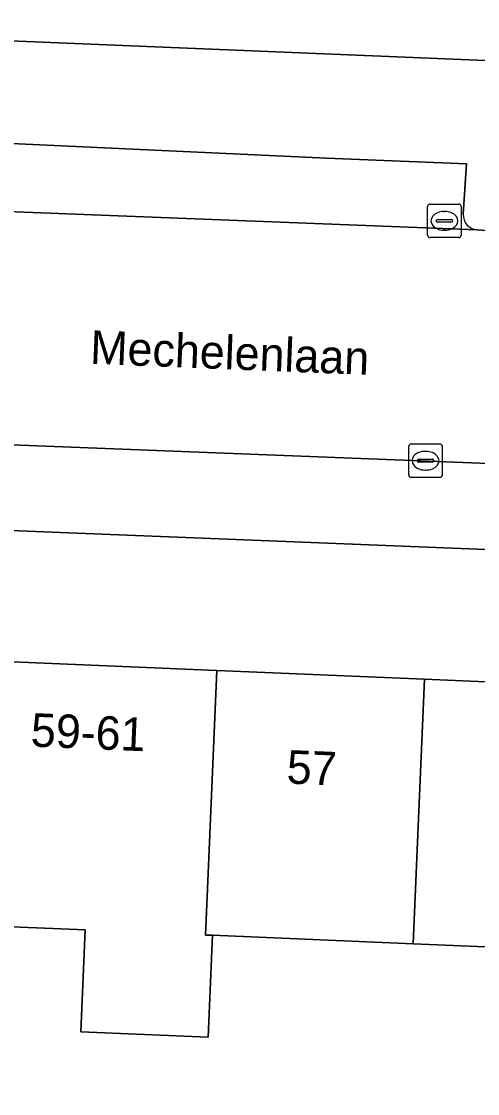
# Model space of a CAD drawing. Extents: x 160732 to 162107, y 387428 to 388479.
# Drawn here: x 161450.36 to 161463.96, y 387992.5 to 388024.51 of the extents above; entities that cross this region are included whole.
import ezdxf

# ---------------------------------------------------------------- set-up
doc = ezdxf.new("R2010")
doc.units = 0
for name, color, linetype in [('IMGEO_Erf', 7, 'Continuous'), ('IMGEO_Kolk', 7, 'Continuous'), ('IMGEO_Openbare_ruimte_label', 7, 'Continuous'), ('IMGEO_Pand', 7, 'Continuous'), ('IMGEO_Pand_nummerreeks', 7, 'Continuous'), ('IMGEO_Parkeervlak_open', 7, 'Continuous'), ('IMGEO_Rijbaan_lokaal_open', 7, 'Continuous'), ('IMGEO_Voetpad_open', 7, 'Continuous')]:
    doc.layers.add(name, color=color, linetype=linetype)

msp = doc.modelspace()

# ---------------------------------------------------------------- linework, layer by layer
at = {"layer": 'IMGEO_Erf'}
for points in [[(161435.699, 388024.509), (161440.885, 388024.31), (161500, 388021.862), (161549.709, 388019.812)], [(161487.359, 388007.811), (161450.03, 388009.311), (161449.865, 388005.394), (161456.183, 388005.127), (161462.379, 388004.865), (161468.574, 388004.603), (161474.77, 388004.342), (161480.965, 388004.08), (161487.281, 388003.813), (161487.12, 388000), (161486.947, 387995.916), (161481.952, 387996.127), (161480.631, 387996.183), (161474.436, 387996.445), (161474.303, 387993.295), (161468.263, 387993.551), (161468.396, 387996.7)], [(161468.396, 387996.7), (161468.24, 387996.707), (161462.045, 387996.968), (161456.055, 387997.221), (161455.927, 387994.182), (161452.129, 387994.343), (161452.258, 387997.382), (161449.584, 387997.495), (161449.566, 387997.061), (161449.438, 387994.042), (161449.311, 387991.024)]]:
    msp.add_lwpolyline(points, dxfattribs=at)
at = {"layer": 'IMGEO_Kolk'}
for p, q in [((161462.474, 388018.129), (161462.474, 388018.981)), ((161462.549, 388019.055), (161463.401, 388019.055)), ((161462.962, 388018.835), (161462.987, 388018.835)), ((161463.475, 388018.981), (161463.475, 388018.129)), ((161462.733, 388018.549), (161462.733, 388018.561)), ((161463.171, 388018.512), (161462.773, 388018.512)), ((161462.776, 388018.598), (161463.174, 388018.598)), ((161463.217, 388018.561), (161463.217, 388018.549)), ((161462.985, 388018.275), (161462.96, 388018.275)), ((161463.401, 388018.055), (161462.549, 388018.055)), ((161461.911, 388010.967), (161461.911, 388011.819)), ((161461.986, 388011.893), (161462.838, 388011.893)), ((161462.912, 388011.819), (161462.912, 388010.967)), ((161462.213, 388011.436), (161462.611, 388011.436)), ((161462.399, 388011.673), (161462.424, 388011.673)), ((161462.17, 388011.387), (161462.17, 388011.399)), ((161462.608, 388011.35), (161462.21, 388011.35)), ((161462.422, 388011.113), (161462.397, 388011.113)), ((161462.654, 388011.399), (161462.654, 388011.387)), ((161462.838, 388010.893), (161461.986, 388010.893))]:
    msp.add_line(p, q, dxfattribs=at)
for points in [[(161462.474, 388018.129), (161462.474, 388018.981)], [(161462.549, 388019.055), (161463.401, 388019.055)], [(161463.475, 388018.981), (161463.475, 388018.129)], [(161463.401, 388018.055), (161462.549, 388018.055)], [(161461.911, 388010.967), (161461.911, 388011.819)], [(161461.986, 388011.893), (161462.838, 388011.893)], [(161462.912, 388011.819), (161462.912, 388010.967)], [(161462.838, 388010.893), (161461.986, 388010.893)]]:
    msp.add_lwpolyline(points, dxfattribs=at)
for centre, radius, start, end in [((161462.551, 388018.979), 0.0765, 91.552, 178.448), ((161462.551, 388018.979), 0.0765, 91.552, 178.448), ((161463.399, 388018.979), 0.0765, 1.552, 88.448), ((161463.399, 388018.979), 0.0765, 1.552, 88.448), ((161462.773, 388018.558), 0.0403, 85.8775, 175.7526), ((161462.77, 388018.548), 0.0366, 178.938, 274.7102), ((161463.174, 388018.555), 0.043, 264.8664, 352.4533), ((161463.178, 388018.56), 0.0386, 1.7309, 96.639), ((161462.551, 388018.131), 0.0765, 181.552, 268.448), ((161462.551, 388018.131), 0.0765, 181.552, 268.448), ((161463.399, 388018.131), 0.0765, 271.552, 358.448), ((161463.399, 388018.131), 0.0765, 271.552, 358.448), ((161461.988, 388011.817), 0.0765, 91.552, 178.448), ((161461.988, 388011.817), 0.0765, 91.552, 178.448), ((161462.836, 388011.817), 0.0765, 1.552, 88.448), ((161462.836, 388011.817), 0.0765, 1.552, 88.448), ((161462.21, 388011.396), 0.0403, 85.8775, 175.7526), ((161462.615, 388011.398), 0.0386, 1.7309, 96.639), ((161462.207, 388011.386), 0.0366, 178.938, 274.7102), ((161462.611, 388011.393), 0.043, 264.8664, 352.4533), ((161461.988, 388010.969), 0.0765, 181.552, 268.448), ((161461.988, 388010.969), 0.0765, 181.552, 268.448), ((161462.836, 388010.969), 0.0765, 271.552, 358.448), ((161462.836, 388010.969), 0.0765, 271.552, 358.448)]:
    msp.add_arc(centre, radius, start, end, dxfattribs=at)
for centre, major_axis, ratio, start_param, end_param in [((161462.961, 388018.555), (-0.387, 0.002), 0.722429, 4.712389, 7.853982), ((161462.986, 388018.555), (-0.39, 0.002), 0.717154, 1.570796, 4.712389), ((161462.398, 388011.393), (-0.387, 0.002), 0.722429, 4.712389, 7.853982), ((161462.423, 388011.393), (-0.39, 0.002), 0.717154, 1.570796, 4.712389)]:
    msp.add_ellipse(centre, major_axis=major_axis, ratio=ratio, start_param=start_param, end_param=end_param, dxfattribs=at)
at = {"layer": 'IMGEO_Pand'}
for points in [[(161456.183, 388005.127), (161449.865, 388005.394), (161449.768, 388003.1), (161449.64, 388000.081), (161449.637, 388000), (161449.584, 387997.495), (161452.258, 387997.382), (161452.129, 387994.343), (161455.927, 387994.182), (161456.055, 387997.221), (161455.85, 387997.23), (161455.967, 388000)], [(161462.379, 388004.865), (161456.183, 388005.127), (161455.967, 388000), (161455.85, 387997.23), (161456.055, 387997.221), (161462.045, 387996.968), (161462.173, 388000)], [(161462.173, 388000), (161462.045, 387996.968), (161468.24, 387996.707), (161468.379, 388000), (161468.574, 388004.603), (161462.379, 388004.865)]]:
    msp.add_lwpolyline(points, close=True, dxfattribs=at)
at = {"layer": 'IMGEO_Parkeervlak_open'}
for points in [[(161463.534, 388018.75), (161463.632, 388020.254), (161459.455, 388020.426), (161443.845, 388021.154)], [(161440.75, 388019.19), (161463.939, 388018.285)]]:
    msp.add_lwpolyline(points, dxfattribs=at)
msp.add_arc((161463.991, 388018.739), 0.457, 178.5865, 263.5231, dxfattribs=at)
at = {"layer": 'IMGEO_Rijbaan_lokaal_open'}
msp.add_lwpolyline([(161526.078, 388015.991), (161500, 388016.878), (161466.045, 388018.141), (161463.939, 388018.285), (161440.75, 388019.19), (161440.134, 388019.233), (161440.091, 388012.254), (161441.421, 388012.203), (161487.149, 388010.413), (161487.325, 388010.423), (161505.921, 388009.669), (161506.042, 388009.654), (161547.657, 388007.97), (161547.726, 388007.972), (161566.362, 388007.179), (161566.442, 388007.169), (161594.761, 388006.028), (161595.044, 388013.04)], dxfattribs=at)
at = {"layer": 'IMGEO_Voetpad_open'}
for points in [[(161500, 388021.862), (161440.885, 388024.31), (161435.699, 388024.509)], [(161443.845, 388021.154), (161459.455, 388020.426), (161463.632, 388020.254), (161463.534, 388018.75)], [(161463.939, 388018.285), (161466.045, 388018.141)], [(161487.149, 388010.413), (161441.421, 388012.203), (161440.091, 388012.254), (161438.903, 388012.332)], [(161437.378, 388009.776), (161441.23, 388009.653), (161450.03, 388009.311), (161487.359, 388007.811), (161491.395, 388008.469)]]:
    msp.add_lwpolyline(points, dxfattribs=at)
msp.add_arc((161463.991, 388018.739), 0.457, 178.5865, 263.5231, dxfattribs=at)

# ---------------------------------------------------------------- texts
at = {"layer": 'IMGEO_Openbare_ruimte_label'}
msp.add_text('Mechelenlaan', height=1, rotation=357.7071, dxfattribs=at).set_placement((161452.393, 388014.289))
at = {"layer": 'IMGEO_Pand_nummerreeks'}
for s, p in [('59-61', (161450.622, 388002.86)), ('57', (161458.255, 388001.757))]:
    msp.add_text(s, height=1, rotation=357.5821, dxfattribs=at).set_placement(p)

doc.saveas('drawing.dxf')
